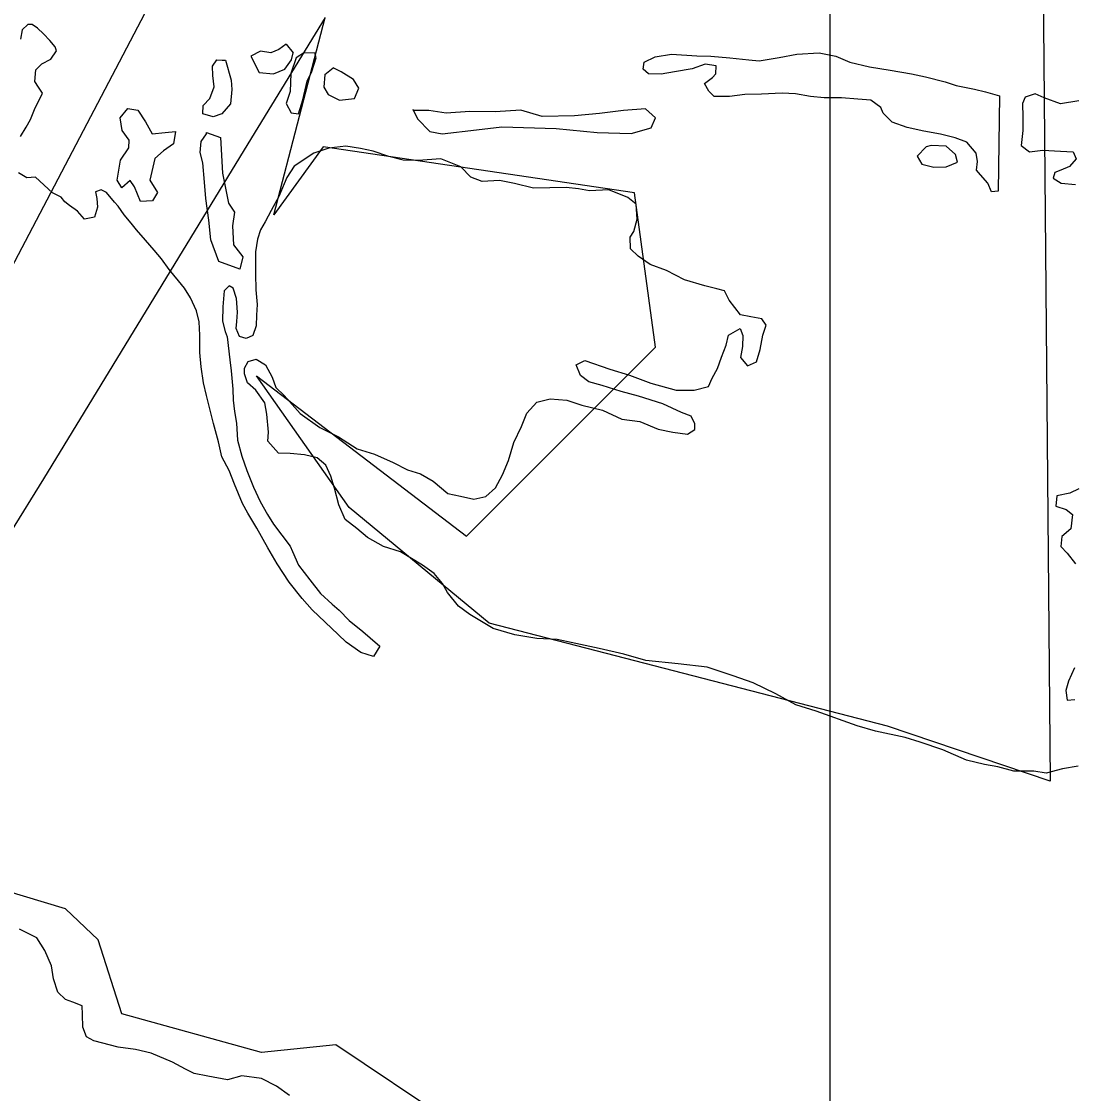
# Model space of a CAD drawing. Extents: x 1127717 to 1741049, y 2026793 to 2244711.
# Drawn here: x 1240409 to 1241323, y 2131675 to 2132606 of the extents above; entities that cross this region are included whole.
import ezdxf

# ---------------------------------------------------------------- set-up
doc = ezdxf.new("R2010")
doc.units = 0
for name, color, linetype in [('19', 7, 'Continuous'), ('30', 7, 'Continuous'), ('6', 7, 'Continuous'), ('9', 7, 'Continuous')]:
    doc.layers.add(name, color=color, linetype=linetype)

msp = doc.modelspace()

# ---------------------------------------------------------------- linework, layer by layer
at = {"layer": '19'}
msp.add_lwpolyline([(1238438.24, 2131343.12), (1238473.68, 2131342.03), (1238891.93, 2131339.93), (1238935.32, 2131341.46), (1238977.51, 2131350.97), (1239054.36, 2131371.82), (1239214.01, 2131415.66), (1239492.15, 2131491.84), (1239685.55, 2131543.49), (1239798.49, 2131578.71), (1239864.69, 2131606.82), (1239908.41, 2131635.89), (1239946.13, 2131665.33), (1239988.65, 2131702.89), (1240033.34, 2131754.01), (1240100.91, 2131849.74), (1240198.44, 2132007.77), (1240701.48, 2132966.49), (1240876.77, 2133295.08), (1241043.23, 2133616.96)], dxfattribs=at)
at = {"layer": '30'}
msp.add_line((1241111.15, 2151684.2), (1241111.15, 2119636.08), dxfattribs=at)
at = {"layer": '6'}
for points in [[(1241384.21, 2133077.79), (1241292.52, 2133096.61), (1241302.57, 2131945.81), (1241161.23, 2131993.65), (1240815.13, 2132083.24), (1240693.61, 2132183.5), (1240612.91, 2132297.99), (1240795.48, 2132158.61), (1240959.76, 2132322.96), (1240941.49, 2132457), (1240671.02, 2132496.81), (1240628.25, 2132437.84), (1240672.64, 2132609.14), (1240605.66, 2132499.4), (1240428.11, 2132208.49), (1240399.17, 2132162.2)], [(1240495.99, 2131743.69), (1240475.53, 2131808), (1240446.94, 2131834.96), (1240376.81, 2131856.05)], [(1240781.39, 2131650.21), (1240682.12, 2131716.8), (1240617.44, 2131710.23), (1240495.99, 2131743.69)]]:
    msp.add_lwpolyline(points, dxfattribs=at)
at = {"layer": '9'}
for points in [[(1240408.09, 2132505.91), (1240412.88, 2132514.04), (1240416.72, 2132520.64), (1240420.01, 2132529.23), (1240427.15, 2132543.41), (1240423.53, 2132548.84), (1240420.42, 2132553.77), (1240421.18, 2132563.8), (1240426.54, 2132568.93), (1240434.43, 2132573.13), (1240439.25, 2132580.25), (1240438.16, 2132583.73), (1240433.54, 2132589.13), (1240427.91, 2132595), (1240422.81, 2132599.89), (1240418.23, 2132603.28), (1240414.24, 2132603.19), (1240409.36, 2132598.57), (1240408.06, 2132590.53)], [(1240638.73, 2132585.98), (1240632.35, 2132581.32), (1240625.43, 2132578.66), (1240616.42, 2132579.94), (1240608.03, 2132575.74), (1240615.36, 2132561.39), (1240627.87, 2132560.19), (1240637.75, 2132564.43), (1240643.54, 2132572.58), (1240644.9, 2132578.62)], [(1240638.73, 2132585.98), (1240644.9, 2132578.62)], [(1240586.16, 2132572.22), (1240591.07, 2132554.81), (1240591.76, 2132546.82), (1240590.56, 2132534.27), (1240582.79, 2132525.57), (1240575.36, 2132522.89), (1240566.31, 2132525.68), (1240566.65, 2132532.7), (1240572.49, 2132538.85), (1240576.24, 2132548.95), (1240575, 2132558.94), (1240574.81, 2132566.94), (1240578.67, 2132572.54), (1240583.17, 2132572.15)], [(1240583.17, 2132572.15), (1240586.16, 2132572.22)], [(1240654.87, 2132578.85), (1240647.5, 2132574.17), (1240642.83, 2132560.54), (1240642.21, 2132545.01), (1240638.97, 2132534.42), (1240643.15, 2132526.5), (1240649.66, 2132525.66), (1240653.36, 2132537.76), (1240656.97, 2132553.87), (1240661.25, 2132562.48), (1240664.97, 2132574.09), (1240663.86, 2132578.57)], [(1240654.87, 2132578.85), (1240663.86, 2132578.57)], [(1241258.63, 2132541.09), (1241257.62, 2132458.46), (1241251.64, 2132457.82), (1241248.47, 2132465.25), (1241242.31, 2132472.61), (1241238.72, 2132476.53), (1241239.54, 2132484.06), (1241238.36, 2132491.55), (1241230.15, 2132500.86), (1241220.08, 2132504.63), (1241207.53, 2132507.84), (1241192.99, 2132510.5), (1241178.44, 2132513.66), (1241165.35, 2132518.35), (1241157.68, 2132526.18), (1241155.57, 2132531.14), (1241146.93, 2132537.44), (1241135.44, 2132538.17), (1241121.43, 2132539.34), (1241106.46, 2132539.49), (1241094.45, 2132540.71), (1241081.42, 2132542.9), (1241069.93, 2132543.63), (1241051.99, 2132542.7), (1241037.52, 2132542.36), (1241024.09, 2132540.54), (1241010.61, 2132540.72), (1241006.01, 2132545.12), (1241002.36, 2132552.04), (1241009.22, 2132557.21), (1241012.14, 2132560.29), (1241012.47, 2132567.3), (1241002.96, 2132568.58), (1240991.57, 2132564.8), (1240976.17, 2132561.94), (1240964.73, 2132560.16), (1240953.75, 2132560.4), (1240949.16, 2132564.3), (1240950.02, 2132570.33), (1240959.38, 2132575.06), (1240973.8, 2132577.4), (1240995.79, 2132575.92), (1241007.78, 2132575.7), (1241024.28, 2132574.09), (1241040.79, 2132572.48), (1241049.79, 2132571.69), (1241067.19, 2132574.61), (1241082.59, 2132577.48), (1241102.03, 2132578.44), (1241116.57, 2132575.78), (1241128.67, 2132570.56), (1241145.74, 2132566.46), (1241163.78, 2132563.38), (1241182.32, 2132560.31), (1241194.36, 2132557.6), (1241211.42, 2132553.49), (1241220.98, 2132550.22), (1241237.03, 2132547.09), (1241246.57, 2132544.81)], [(1240672.3, 2132559.74), (1240671.56, 2132548.71), (1240675.21, 2132542.28), (1240685.3, 2132537.52), (1240698.25, 2132538.83), (1240702.02, 2132547.93), (1240697.35, 2132555.33), (1240686.71, 2132562.08), (1240679.65, 2132565.42)], [(1240672.3, 2132559.74), (1240679.65, 2132565.42)], [(1241246.57, 2132544.81), (1241258.63, 2132541.09)], [(1241327.61, 2132536.72), (1241311.69, 2132534.34), (1241297.6, 2132539.51), (1241289.53, 2132542.83), (1241281.11, 2132540.12), (1241278.75, 2132534.56), (1241279.04, 2132522.55), (1241278.82, 2132511.03), (1241277.63, 2132497.98), (1241284.75, 2132492.65), (1241296.19, 2132493.92), (1241311.68, 2132493.28), (1241322.68, 2132492.54), (1241325.31, 2132486.6), (1241319.48, 2132479.95), (1241312.07, 2132476.77), (1241306.64, 2132474.64), (1241305.26, 2132469.6), (1241312.35, 2132465.26), (1241324.85, 2132464.06)], [(1240522.32, 2132508.12), (1240533.77, 2132509.39), (1240542.73, 2132510.1), (1240540.99, 2132499.55), (1240532.16, 2132493.33), (1240524.83, 2132486.65), (1240520.28, 2132468.02), (1240527.03, 2132457.16), (1240522.71, 2132450.05), (1240512.25, 2132449.3), (1240506.95, 2132462.19), (1240503.33, 2132467.61), (1240495.99, 2132461.43), (1240491.84, 2132467.84), (1240494.91, 2132485.44), (1240502.14, 2132496.12), (1240502.49, 2132502.64), (1240496.3, 2132511.01), (1240494.54, 2132521.98), (1240501.33, 2132530.15), (1240509.85, 2132528.85), (1240516.58, 2132518.5)], [(1240748.88, 2132529.51), (1240753.07, 2132521.1), (1240763.81, 2132510.34), (1240774.34, 2132508.08), (1240804.2, 2132511.8), (1240826.09, 2132514.32), (1240873.54, 2132512.94), (1240909.06, 2132509.28), (1240938.52, 2132508.47), (1240955.87, 2132513.39), (1240959.66, 2132521.99), (1240950.99, 2132529.8), (1240932.06, 2132528.35), (1240911.16, 2132525.85), (1240889.25, 2132523.83), (1240861.32, 2132523.16), (1240842.72, 2132528.73), (1240820.3, 2132527.2), (1240798.33, 2132527.68), (1240777.9, 2132526.19), (1240762.88, 2132528.34), (1240748.9, 2132528.51)], [(1240516.58, 2132518.5), (1240522.32, 2132508.12)], [(1240581.78, 2132505.02), (1240583.52, 2132474.02), (1240588.63, 2132448.11), (1240593.81, 2132440.22), (1240592.11, 2132428.16), (1240593, 2132411.66), (1240601.23, 2132401.34), (1240598.49, 2132390.76), (1240580.37, 2132397.34), (1240573.43, 2132416.2), (1240571.52, 2132433.18), (1240569.07, 2132452.15), (1240567.74, 2132466.14), (1240566.34, 2132483.13), (1240564.12, 2132492.09), (1240564.89, 2132501.62), (1240569.73, 2132508.24), (1240569.7, 2132509.24)], [(1240569.7, 2132509.24), (1240581.78, 2132505.02)], [(1240882.25, 2132461.58), (1240853.82, 2132460.9), (1240837.26, 2132465.02), (1240824.22, 2132467.71), (1240809.27, 2132466.86), (1240799.19, 2132470.62), (1240790.5, 2132479.43), (1240773.36, 2132486.53), (1240753.43, 2132485.06), (1240740.45, 2132485.25), (1240727.9, 2132488.46), (1240714.31, 2132493.14), (1240703.28, 2132495.39), (1240690.75, 2132497.59), (1240675.83, 2132495.74), (1240662.95, 2132491.43), (1240645.76, 2132480), (1240639.5, 2132470.34), (1240637.14, 2132464.78), (1240632.42, 2132453.65), (1240625.72, 2132441.48), (1240620.46, 2132431.84), (1240616.64, 2132424.74), (1240613.84, 2132416.66), (1240612.11, 2132405.6), (1240612.26, 2132399.1), (1240612.06, 2132386.58), (1240612.4, 2132372.57), (1240613.7, 2132360.08), (1240612.93, 2132350.55), (1240612.64, 2132341.53), (1240609.86, 2132332.95), (1240603.93, 2132330.31), (1240598.4, 2132332.18), (1240595.24, 2132339.11), (1240596.09, 2132345.14), (1240596.4, 2132353.16), (1240595.61, 2132365.16), (1240592.9, 2132374.11), (1240589.36, 2132376.03), (1240584.97, 2132371.92), (1240583.81, 2132357.87), (1240583.61, 2132345.35), (1240585.82, 2132336.39), (1240587.42, 2132331.92), (1240589.9, 2132311.95), (1240591.12, 2132302.47), (1240592.5, 2132286.48), (1240592.73, 2132276.97), (1240593.97, 2132266.99), (1240595.7, 2132257.01), (1240596.56, 2132242.01), (1240600.39, 2132228.08), (1240604.68, 2132215.67), (1240610.51, 2132201.29), (1240616.3, 2132188.91), (1240622.56, 2132177.54), (1240627.75, 2132169.15), (1240642.18, 2132149.97), (1240644.29, 2132145.51), (1240649.56, 2132133.62), (1240659.35, 2132120.83), (1240668.62, 2132109.04), (1240678.82, 2132099.77), (1240684.94, 2132094.4), (1240693.63, 2132085.6), (1240705.34, 2132075.86), (1240711.96, 2132070.51), (1240720.12, 2132063.19), (1240714.85, 2132054.06), (1240703.78, 2132057.8), (1240691.09, 2132066.51), (1240683.94, 2132073.35), (1240672.71, 2132084.1), (1240661.47, 2132094.85), (1240652.75, 2132104.66), (1240641.43, 2132118.91), (1240631.07, 2132134.68), (1240622.76, 2132148.51), (1240613.36, 2132165.81), (1240605.57, 2132178.64), (1240600.87, 2132187.04), (1240593.98, 2132203.9), (1240589.2, 2132215.8), (1240582.93, 2132227.67), (1240580.13, 2132240.62), (1240575.75, 2132256.54), (1240569.68, 2132280.93), (1240566.92, 2132291.88), (1240565.09, 2132305.86), (1240563.79, 2132318.34), (1240563.93, 2132333.37), (1240563.16, 2132344.86), (1240560.94, 2132354.32), (1240555.67, 2132365.71), (1240550.48, 2132374.1), (1240545.34, 2132380.49), (1240537.12, 2132390.31), (1240530.41, 2132399.66), (1240524.24, 2132407.03), (1240516.54, 2132415.86)], [(1241187.02, 2132488.83), (1241191.18, 2132481.92), (1241201.73, 2132479.16), (1241212.2, 2132479.41), (1241222.08, 2132483.65), (1241220.43, 2132490.12), (1241212.27, 2132497.44), (1241199.28, 2132498.13), (1241194.81, 2132497.02)], [(1241187.02, 2132488.83), (1241194.81, 2132497.02)], [(1240435.71, 2132457), (1240420.91, 2132470.67), (1240413.44, 2132469.99), (1240406.35, 2132474.33)], [(1240516.54, 2132415.86), (1240508.85, 2132424.69), (1240504.21, 2132430.58), (1240498.05, 2132437.95), (1240492.88, 2132445.34), (1240489.8, 2132448.77), (1240482.62, 2132457.11), (1240478.07, 2132459.51), (1240473.12, 2132457.89), (1240474.26, 2132451.9), (1240474.94, 2132444.41), (1240472.15, 2132435.83), (1240463.71, 2132434.13), (1240457.55, 2132440.99), (1240450.45, 2132445.83), (1240446.38, 2132449.24), (1240443.29, 2132453.17), (1240435.71, 2132457)], [(1240715.63, 2132229.81), (1240731.77, 2132222.69), (1240744.39, 2132216.48), (1240755.46, 2132212.73), (1240766.59, 2132206.49), (1240779.32, 2132195.78), (1240790.36, 2132193.53), (1240801.9, 2132190.8), (1240812.33, 2132193.05), (1240820.63, 2132200.76), (1240826.85, 2132211.92), (1240832.03, 2132224.56), (1240836.65, 2132240.19), (1240843.31, 2132253.87), (1240848.02, 2132265.5), (1240856.77, 2132275.22), (1240868.18, 2132277.99), (1240882.68, 2132276.83), (1240895.76, 2132272.64), (1240913.84, 2132268.06), (1240930.49, 2132260.44), (1240946.01, 2132258.31), (1240962.14, 2132251.68), (1240974.68, 2132248.97), (1240987.69, 2132247.28), (1240994.08, 2132251.44), (1240993.96, 2132256.44), (1240990.81, 2132262.87), (1240982.25, 2132266.18), (1240966.1, 2132273.8), (1240944.98, 2132280.31), (1240929.91, 2132284.46), (1240913.32, 2132289.58), (1240901.77, 2132292.81), (1240894.65, 2132298.15), (1240890.93, 2132307.57), (1240898.33, 2132311.25), (1240919.97, 2132303.75), (1240937.06, 2132298.65), (1240955.69, 2132291.58), (1240977.79, 2132285.6), (1240993.27, 2132285.46), (1241005.67, 2132288.76), (1241008.99, 2132295.85), (1241013.77, 2132304.47), (1241017.04, 2132314.07), (1241021.27, 2132324.68), (1241023.07, 2132333.23), (1241033.41, 2132338.99), (1241035.55, 2132333.03), (1241035.28, 2132323.51), (1241033.51, 2132313.95), (1241039.67, 2132306.59), (1241047.57, 2132310.28), (1241050.81, 2132320.87), (1241053, 2132333.44), (1241055.79, 2132342.02), (1241052.17, 2132347.44), (1241042.64, 2132349.22), (1241033.62, 2132351.01), (1241023.83, 2132363.79), (1241019.65, 2132371.71), (1241013.12, 2132373.55), (1241002.57, 2132376.31), (1240984.98, 2132381.4), (1240969.32, 2132389.54), (1240955.22, 2132394.71), (1240944.57, 2132401.97), (1240937.93, 2132408.32), (1240937.69, 2132418.33), (1240941.06, 2132423.42), (1240943.8, 2132434), (1240942.99, 2132446.99), (1240935.86, 2132452.83), (1240919.23, 2132459.45), (1240902.29, 2132458.55), (1240892.76, 2132460.32), (1240882.25, 2132461.58)], [(1241326.97, 2131958.92), (1241313.55, 2131956.6), (1241299.17, 2131952.75), (1241288.65, 2131954.5), (1241271.18, 2131954.59), (1241257.12, 2131958.26), (1241245.59, 2131960.49), (1241230.03, 2131964.13), (1241209.35, 2131973.15), (1241189.73, 2131979.7), (1241176.65, 2131983.89), (1241151.07, 2131989.29), (1241134.99, 2131993.92), (1241099.26, 2132006.59), (1241081.66, 2132012.18), (1241064.46, 2132021.79), (1241044.77, 2132031.34), (1241027.15, 2132037.43), (1241004.52, 2132044.9), (1240979.5, 2132047.81), (1240951.48, 2132050.65), (1240932.38, 2132056.21), (1240910.8, 2132061.2), (1240874.19, 2132068.85), (1240856.7, 2132069.94), (1240837.66, 2132072.99), (1240818.56, 2132078.55), (1240798.31, 2132090.58), (1240788.66, 2132097.86), (1240778.89, 2132109.65), (1240774.71, 2132117.56), (1240767.51, 2132126.4), (1240757.36, 2132133.67), (1240738.12, 2132145.23), (1240723.53, 2132149.89), (1240709.37, 2132157.57), (1240700.2, 2132165.36), (1240690.04, 2132173.13), (1240684.74, 2132186.02), (1240680.9, 2132200.45), (1240677.66, 2132210.89), (1240673.44, 2132220.3), (1240665.8, 2132226.63), (1240654.75, 2132229.37), (1240642.25, 2132230.58), (1240632.26, 2132230.84), (1240623.03, 2132241.14), (1240623.34, 2132249.16), (1240621.97, 2132264.65), (1240620.23, 2132274.62), (1240612.49, 2132285.45), (1240605.35, 2132291.79), (1240602.67, 2132299.74), (1240602.55, 2132304.74), (1240605.91, 2132310.33), (1240612.84, 2132312.49), (1240620.94, 2132307.68), (1240626.69, 2132296.8), (1240629.9, 2132287.86), (1240637.05, 2132281.02), (1240650.9, 2132265.33), (1240668.16, 2132253.22), (1240684.32, 2132245.09), (1240700.55, 2132234.46), (1240715.63, 2132229.81)], [(1241327.69, 2132199.76), (1241319.79, 2132196.07), (1241308.37, 2132193.8), (1241307.59, 2132184.77), (1241316.64, 2132181.98), (1241322.23, 2132177.6)], [(1241322.23, 2132177.6), (1241320.54, 2132165.05), (1241312.71, 2132158.35), (1241311.92, 2132149.82), (1241317.55, 2132143.95), (1241324.76, 2132134.6)], [(1241323.92, 2132044.46), (1241318.71, 2132032.82), (1241316.41, 2132024.76), (1241317.61, 2132016.27), (1241324.08, 2132016.93)], [(1240641.63, 2131672.8), (1240630.46, 2131681.05), (1240617.32, 2131687.75), (1240600.3, 2131689.85), (1240587.9, 2131686.55), (1240570.86, 2131689.65), (1240558.83, 2131691.87), (1240551.25, 2131695.69), (1240540.13, 2131701.94), (1240521.48, 2131709.51), (1240507.93, 2131712.69), (1240492.91, 2131714.84), (1240471.81, 2131720.35), (1240465.25, 2131723.7), (1240462.05, 2131732.13), (1240461.79, 2131743.14), (1240461.61, 2131750.65), (1240453.54, 2131753.96), (1240447, 2131756.31), (1240440.36, 2131762.66), (1240436.59, 2131774.09), (1240434.82, 2131785.56), (1240429.01, 2131798.94), (1240422.26, 2131809.8), (1240407.11, 2131817.45)]]:
    msp.add_lwpolyline(points, dxfattribs=at)

doc.saveas('drawing.dxf')
